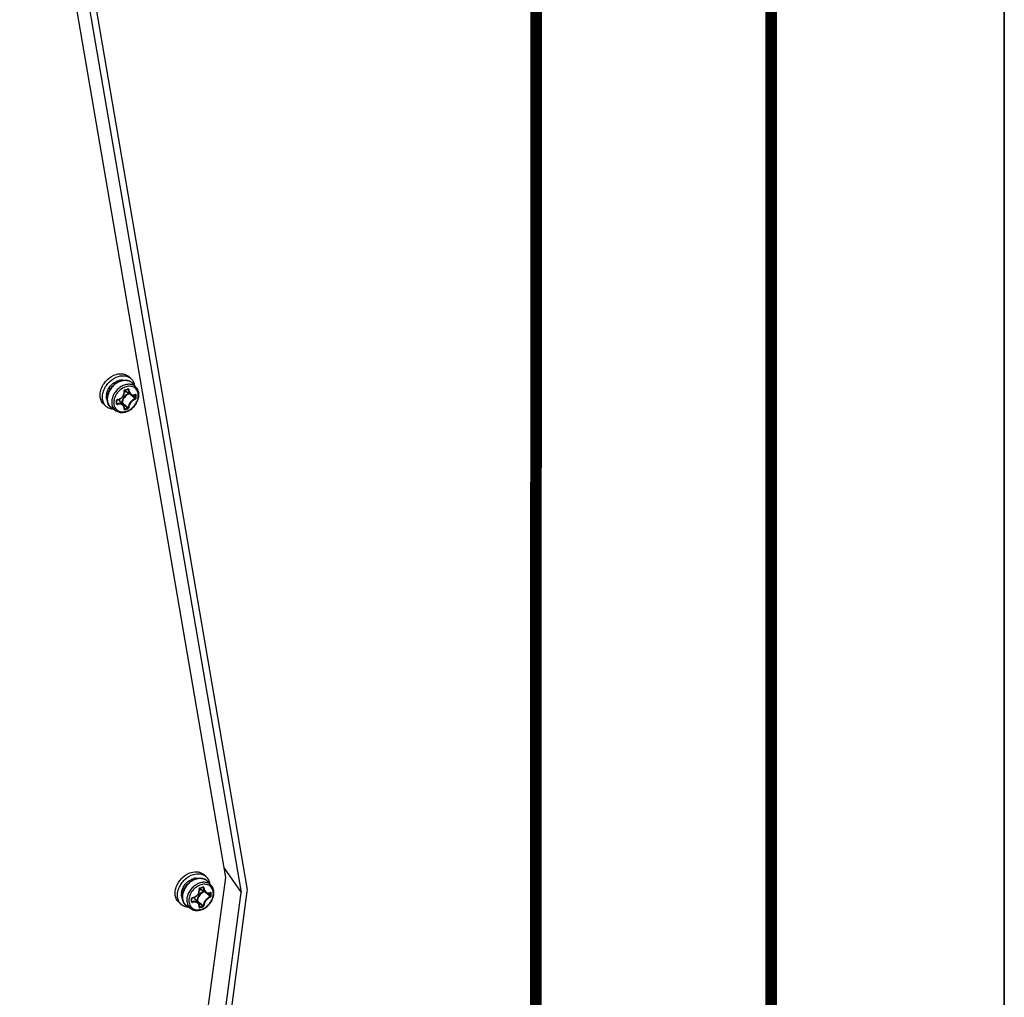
# Model space of a CAD drawing. Header units: millimetres. Extents: x 0 to 420, y 0 to 297.
# Tile 486 of 502: x 399 to 420, y 200 to 221. Entities that reach past the tile are written whole.
import ezdxf

# ---------------------------------------------------------------- set-up
doc = ezdxf.new("R2010")
doc.units = ezdxf.units.MM
doc.header["$LTSCALE"] = 23.1
doc.layers.get('0').update_dxf_attribs({"linetype": 'CONTINUOUS'})

msp = doc.modelspace()

# ---------------------------------------------------------------- linework, layer by layer
at = {"color": 7, "linetype": 'CONTINUOUS'}
for p, q in [((420, 297), (420, 0)), ((420, 0), (420, 297)), ((410, 287), (409.83, 10.109)), ((403.307, 202.371), (398.887, 228.115)), ((399.191, 227.937), (403.637, 202.045)), ((399.321, 228), (403.767, 202.104)), ((401.268, 213.066), (401.218, 213.109)), ((400.918, 212.982), (400.957, 212.966)), ((400.945, 212.958), (400.918, 212.982)), ((400.976, 212.978), (400.949, 213.001)), ((401.159, 212.82), (401.172, 212.824)), ((401.172, 212.824), (401.184, 212.827)), ((401.184, 212.827), (401.196, 212.831)), ((401.196, 212.831), (401.205, 212.833)), ((401.201, 212.832), (401.213, 212.826)), ((401.205, 212.833), (401.205, 212.834)), ((401.205, 212.834), (401.205, 212.833)), ((401.205, 212.834), (401.206, 212.834)), ((401.206, 212.834), (401.207, 212.834)), ((401.207, 212.834), (401.208, 212.833)), ((401.208, 212.833), (401.208, 212.833)), ((401.385, 212.875), (401.314, 212.956)), ((400.992, 212.609), (401.007, 212.613)), ((401.007, 212.613), (401.021, 212.618)), ((401.021, 212.618), (401.035, 212.624)), ((401.035, 212.624), (401.049, 212.632)), ((401.049, 212.632), (401.062, 212.641)), ((401.062, 212.641), (401.074, 212.651)), ((401.074, 212.651), (401.085, 212.662)), ((401.085, 212.662), (401.095, 212.674)), ((401.095, 212.674), (401.104, 212.687)), ((401.104, 212.687), (401.112, 212.7)), ((401.112, 212.7), (401.119, 212.714)), ((401.119, 212.714), (401.124, 212.728)), ((401.124, 212.728), (401.128, 212.743)), ((401.128, 212.743), (401.13, 212.758)), ((401.13, 212.806), (401.131, 212.808)), ((401.13, 212.804), (401.13, 212.806)), ((401.13, 212.803), (401.13, 212.804)), ((401.13, 212.801), (401.13, 212.803)), ((401.131, 212.789), (401.13, 212.801)), ((401.13, 212.758), (401.131, 212.774)), ((401.131, 212.808), (401.132, 212.809)), ((401.131, 212.774), (401.131, 212.789)), ((401.132, 212.809), (401.133, 212.81)), ((401.133, 212.81), (401.134, 212.812)), ((401.134, 212.812), (401.135, 212.813)), ((401.135, 212.813), (401.136, 212.813)), ((401.136, 212.813), (401.138, 212.814)), ((401.138, 212.814), (401.147, 212.817)), ((401.138, 212.814), (401.138, 212.814)), ((401.266, 212.72), (401.141, 212.798)), ((401.147, 212.817), (401.159, 212.82)), ((401.259, 212.724), (401.265, 212.719)), ((401.266, 212.72), (401.272, 212.716)), ((401.272, 212.716), (401.282, 212.712)), ((401.282, 212.712), (401.292, 212.709)), ((401.292, 212.709), (401.302, 212.707)), ((401.301, 212.707), (401.315, 212.695)), ((401.302, 212.707), (401.313, 212.706)), ((401.313, 212.706), (401.324, 212.707)), ((401.324, 212.707), (401.336, 212.708)), ((401.336, 212.708), (401.347, 212.711)), ((401.347, 212.711), (401.358, 212.715)), ((401.358, 212.715), (401.367, 212.719)), ((401.364, 212.718), (401.371, 212.714)), ((401.367, 212.719), (401.367, 212.719)), ((401.367, 212.719), (401.368, 212.719)), ((401.368, 212.719), (401.368, 212.719)), ((400.745, 212.461), (400.695, 212.505)), ((400.951, 212.373), (400.86, 212.432)), ((400.969, 212.599), (400.97, 212.6)), ((400.969, 212.597), (400.969, 212.599)), ((400.969, 212.596), (400.969, 212.597)), ((400.969, 212.586), (400.969, 212.596)), ((400.969, 212.572), (400.969, 212.586)), ((400.969, 212.559), (400.969, 212.572)), ((400.969, 212.546), (400.969, 212.559)), ((400.969, 212.529), (400.969, 212.546)), ((400.969, 212.537), (400.978, 212.524)), ((400.969, 212.529), (400.969, 212.529)), ((400.969, 212.528), (400.969, 212.529)), ((400.969, 212.527), (400.969, 212.528)), ((400.969, 212.528), (400.969, 212.528)), ((400.97, 212.6), (400.971, 212.602)), ((400.971, 212.602), (400.972, 212.603)), ((400.972, 212.603), (400.974, 212.605)), ((400.974, 212.605), (400.975, 212.606)), ((400.975, 212.606), (400.977, 212.606)), ((400.977, 212.606), (400.979, 212.607)), ((400.979, 212.607), (400.98, 212.607)), ((400.98, 212.607), (400.992, 212.609)), ((401.111, 212.493), (401.016, 212.605)), ((401.075, 212.546), (401.068, 212.544)), ((401.08, 212.534), (401.077, 212.533)), ((401.116, 212.485), (401.111, 212.493)), ((401.122, 212.476), (401.116, 212.485)), ((401.126, 212.466), (401.122, 212.476)), ((401.129, 212.456), (401.126, 212.466)), ((401.131, 212.445), (401.129, 212.456)), ((401.13, 212.414), (401.131, 212.423)), ((401.13, 212.42), (401.136, 212.412)), ((401.13, 212.413), (401.13, 212.414)), ((401.13, 212.413), (401.13, 212.413)), ((401.131, 212.434), (401.131, 212.445)), ((401.131, 212.423), (401.131, 212.434)), ((403.273, 202.568), (403.637, 202.045)), ((401.09, 185.958), (403.307, 202.371)), ((402.527, 202.307), (402.566, 202.291)), ((402.555, 202.283), (402.527, 202.307)), ((402.586, 202.303), (402.559, 202.326)), ((402.878, 202.391), (402.828, 202.434)), ((402.995, 202.2), (402.924, 202.281)), ((400.744, 179.56), (403.768, 202.066)), ((402.729, 202.039), (402.734, 202.053)), ((402.734, 202.053), (402.738, 202.068)), ((402.738, 202.068), (402.74, 202.083)), ((402.739, 202.128), (402.74, 202.129)), ((402.739, 202.126), (402.739, 202.128)), ((402.741, 202.114), (402.739, 202.126)), ((402.74, 202.131), (402.741, 202.132)), ((402.74, 202.129), (402.74, 202.131)), ((402.74, 202.083), (402.741, 202.098)), ((402.741, 202.132), (402.742, 202.134)), ((402.741, 202.098), (402.741, 202.114)), ((402.742, 202.134), (402.743, 202.135)), ((402.743, 202.135), (402.744, 202.137)), ((402.744, 202.137), (402.745, 202.138)), ((402.745, 202.138), (402.746, 202.138)), ((402.746, 202.138), (402.748, 202.139)), ((402.748, 202.139), (402.757, 202.142)), ((402.748, 202.139), (402.748, 202.139)), ((402.876, 202.045), (402.75, 202.123)), ((402.757, 202.142), (402.769, 202.145)), ((402.769, 202.145), (402.782, 202.148)), ((402.782, 202.148), (402.794, 202.152)), ((402.794, 202.152), (402.805, 202.156)), ((402.805, 202.156), (402.815, 202.158)), ((402.811, 202.157), (402.823, 202.151)), ((402.815, 202.158), (402.816, 202.159)), ((402.815, 202.159), (402.815, 202.158)), ((402.815, 202.158), (402.815, 202.158)), ((402.816, 202.159), (402.817, 202.158)), ((402.817, 202.158), (402.818, 202.158)), ((402.818, 202.158), (402.818, 202.158)), ((400.614, 179.543), (403.637, 202.045)), ((402.578, 201.921), (402.579, 201.922)), ((402.579, 201.91), (402.578, 201.921)), ((402.578, 201.854), (402.579, 201.871)), ((402.578, 201.854), (402.578, 201.854)), ((402.579, 201.853), (402.578, 201.854)), ((402.579, 201.924), (402.58, 201.925)), ((402.579, 201.922), (402.579, 201.924)), ((402.579, 201.897), (402.579, 201.91)), ((402.579, 201.884), (402.579, 201.897)), ((402.579, 201.871), (402.579, 201.884)), ((402.579, 201.862), (402.588, 201.849)), ((402.579, 201.852), (402.579, 201.853)), ((402.579, 201.853), (402.579, 201.853)), ((402.58, 201.925), (402.581, 201.927)), ((402.581, 201.927), (402.582, 201.928)), ((402.582, 201.928), (402.584, 201.93)), ((402.584, 201.93), (402.585, 201.931)), ((402.585, 201.931), (402.587, 201.931)), ((402.587, 201.931), (402.589, 201.932)), ((402.589, 201.932), (402.59, 201.932)), ((402.59, 201.932), (402.602, 201.934)), ((402.602, 201.934), (402.617, 201.938)), ((402.617, 201.938), (402.631, 201.943)), ((402.72, 201.818), (402.626, 201.93)), ((402.631, 201.943), (402.645, 201.949)), ((402.645, 201.949), (402.659, 201.957)), ((402.659, 201.957), (402.672, 201.966)), ((402.672, 201.966), (402.684, 201.976)), ((402.685, 201.871), (402.678, 201.869)), ((402.684, 201.976), (402.695, 201.987)), ((402.69, 201.859), (402.687, 201.858)), ((402.695, 201.987), (402.705, 201.999)), ((402.705, 201.999), (402.714, 202.011)), ((402.714, 202.011), (402.722, 202.025)), ((402.722, 202.025), (402.729, 202.039)), ((402.869, 202.049), (402.875, 202.044)), ((402.876, 202.045), (402.882, 202.041)), ((402.882, 202.041), (402.892, 202.037)), ((402.892, 202.037), (402.902, 202.034)), ((402.902, 202.034), (402.912, 202.032)), ((402.911, 202.032), (402.925, 202.02)), ((402.912, 202.032), (402.923, 202.031)), ((402.923, 202.031), (402.934, 202.031)), ((402.934, 202.031), (402.945, 202.033)), ((402.945, 202.033), (402.957, 202.036)), ((402.957, 202.036), (402.968, 202.04)), ((402.968, 202.04), (402.977, 202.044)), ((402.974, 202.042), (402.981, 202.039)), ((402.977, 202.044), (402.978, 202.044)), ((402.977, 202.044), (402.977, 202.044)), ((402.978, 202.044), (402.978, 202.044)), ((402.354, 201.786), (402.304, 201.83)), ((402.561, 201.698), (402.47, 201.757)), ((402.726, 201.81), (402.72, 201.818)), ((402.731, 201.801), (402.726, 201.81)), ((402.736, 201.791), (402.731, 201.801)), ((402.739, 201.781), (402.736, 201.791)), ((402.741, 201.77), (402.739, 201.781)), ((402.739, 201.738), (402.74, 201.739)), ((402.739, 201.738), (402.739, 201.738)), ((402.74, 201.739), (402.741, 201.747)), ((402.74, 201.744), (402.746, 201.737)), ((402.741, 201.759), (402.741, 201.77)), ((402.741, 201.747), (402.741, 201.759))]:
    msp.add_line(p, q, dxfattribs=at)
at = {"color": 7, "linetype": 'CONTINUOUS', "const_width": 0.25}
for points in [[(415, 5), (415, 292)], [(410, 287), (409.847, 9.923)]]:
    msp.add_lwpolyline(points, dxfattribs=at)
at = {"color": 7, "linetype": 'CONTINUOUS'}
for centre, radius, start, end in [((401.083, 212.758), 0.276, 99.1324, 105.2675), ((400.592, 214.844), 2.096, 285.1573, 287.0544), ((401.167, 212.826), 0.196, 50.211, 52.557), ((401.167, 212.826), 0.196, 47.2273, 50.2104), ((401.166, 212.825), 0.197, 41.5302, 47.2187), ((401.023, 212.688), 0.276, 172.9431, 179.0207), ((400.985, 212.591), 0.0224, 97.075, 105.672), ((400.936, 212.538), 0.105, 40.0114, 46.1574), ((401.195, 212.886), 0.104, 231.028, 232.4183), ((401.196, 212.887), 0.105, 232.4272, 238.2028), ((392.163, 201.98), 14.078, 49.4838, 49.7174), ((393.214, 203.209), 12.46, 49.156, 49.4876), ((392.705, 202.499), 13.345, 49.5063, 49.8209), ((401.312, 212.839), 0.128, 294.5694, 296.3793), ((399.826, 212.681), 1.545, 0.0047, 1.24), ((399.895, 212.681), 1.476, 358.7317, 0.0048), ((399.828, 212.68), 1.558, 0.0043, 1.2397), ((399.897, 212.68), 1.489, 358.7319, 0.0051), ((398.705, 212.558), 2.257, 0.0037, 0.857), ((398.817, 212.558), 2.145, 359.1208, 0.0036), ((400.966, 212.53), 0.00278, 350.9893, 359.0937), ((410.196, 223.255), 14.073, 229.6263, 229.9463), ((409.679, 222.743), 13.334, 229.8909, 230.2448), ((401.132, 212.415), 0.00339, 216.4082, 219.6472), ((400.754, 213.86), 1.498, 284.7858, 287.4177), ((408.788, 221.58), 11.885, 229.9448, 230.3357), ((400.753, 213.864), 1.516, 284.7881, 287.4102), ((408.409, 221.216), 11.348, 230.2437, 230.6438), ((402.693, 202.083), 0.276, 99.2521, 105.2657), ((402.777, 202.151), 0.196, 50.211, 52.557), ((402.777, 202.151), 0.196, 47.2273, 50.2104), ((402.776, 202.15), 0.197, 41.5302, 47.2187), ((402.805, 202.211), 0.104, 231.028, 232.4183), ((402.806, 202.211), 0.105, 232.4272, 238.2028), ((402.202, 204.169), 2.096, 285.1573, 287.0544), ((402.633, 202.013), 0.276, 172.9421, 179.0865), ((400.315, 201.882), 2.257, 0.0037, 0.857), ((400.427, 201.882), 2.145, 359.1208, 0.0036), ((402.576, 201.854), 0.00278, 350.9893, 359.0937), ((402.595, 201.915), 0.0224, 97.075, 105.672), ((402.546, 201.863), 0.105, 40.0114, 46.1574), ((411.806, 212.58), 14.073, 229.6263, 229.9463), ((411.289, 212.067), 13.334, 229.8909, 230.2448), ((393.773, 191.305), 14.078, 49.4838, 49.7174), ((394.824, 192.534), 12.46, 49.156, 49.4876), ((394.314, 191.824), 13.345, 49.5063, 49.8209), ((402.922, 202.164), 0.128, 294.5694, 296.3793), ((401.436, 202.006), 1.545, 0.0047, 1.24), ((401.504, 202.006), 1.476, 358.7317, 0.0048), ((401.438, 202.005), 1.558, 0.0043, 1.2397), ((401.507, 202.005), 1.489, 358.7319, 0.0051), ((402.742, 201.74), 0.00339, 216.4082, 219.6472), ((402.364, 203.185), 1.498, 284.7858, 287.4177), ((410.398, 210.905), 11.885, 229.9448, 230.3357), ((402.363, 203.189), 1.516, 284.7881, 287.4102), ((410.019, 210.54), 11.348, 230.2437, 230.6438)]:
    msp.add_arc(centre, radius, start, end, dxfattribs=at)
msp.add_ellipse((403.637, 202.045), major_axis=(0.102, 0.112), ratio=0.744608, start_param=-0.824426, end_param=-0.52772, dxfattribs=at)
for points, knots in [([(400.695, 212.505), (400.673, 212.524), (400.636, 212.571), (400.608, 212.661), (400.609, 212.761), (400.638, 212.863), (400.692, 212.961), (400.789, 213.073), (400.887, 213.133), (400.956, 213.154)], [0, 0, 0, 0, 0.104396, 0.214712, 0.334327, 0.463303, 0.598992, 0.737102, 1, 1, 1, 1]), ([(400.745, 212.461), (400.723, 212.48), (400.686, 212.528), (400.658, 212.618), (400.659, 212.717), (400.688, 212.82), (400.742, 212.918), (400.839, 213.03), (400.937, 213.09), (401.006, 213.11)], [0, 0, 0, 0, 0.104396, 0.214712, 0.334327, 0.463303, 0.598992, 0.737102, 1, 1, 1, 1]), ([(400.956, 213.154), (401.003, 213.167), (401.076, 213.174), (401.165, 213.147), (401.202, 213.124), (401.218, 213.109)], [0, 0, 0, 0, 0.524089, 0.765965, 1, 1, 1, 1]), ([(401.006, 213.11), (401.053, 213.124), (401.126, 213.131), (401.215, 213.104), (401.252, 213.08), (401.268, 213.066)], [0, 0, 0, 0, 0.524089, 0.765965, 1, 1, 1, 1]), ([(401.04, 213.031), (401.048, 213.032), (401.079, 213.036), (401.11, 213.033), (401.132, 213.027)], [0, 0, 0, 0, 0.260904, 1, 1, 1, 1]), ([(401.268, 213.066), (401.289, 213.048), (401.326, 213.002), (401.344, 212.946), (401.349, 212.917)], [0, 0, 0, 0, 0.486811, 1, 1, 1, 1]), ([(400.749, 212.722), (400.755, 212.774), (400.796, 212.875), (400.872, 212.953), (400.918, 212.982)], [0, 0, 0, 0, 0.489346, 1, 1, 1, 1]), ([(400.762, 212.63), (400.762, 212.698), (400.798, 212.804), (400.886, 212.915), (400.944, 212.96), (400.976, 212.978)], [0, 0, 0, 0, 0.484994, 0.744206, 1, 1, 1, 1]), ([(400.98, 212.974), (400.949, 212.956), (400.89, 212.91), (400.802, 212.799), (400.766, 212.693), (400.766, 212.624)], [0, 0, 0, 0, 0.256449, 0.516507, 1, 1, 1, 1]), ([(401.385, 212.875), (401.368, 212.895), (401.323, 212.928), (401.239, 212.946), (401.148, 212.934), (401.058, 212.893), (400.977, 212.829), (400.894, 212.722), (400.86, 212.622), (400.86, 212.557)], [0, 0, 0, 0, 0.104646, 0.214456, 0.334319, 0.464647, 0.602133, 0.741336, 1, 1, 1, 1]), ([(401.43, 212.701), (401.43, 212.733), (401.421, 212.782), (401.388, 212.835), (401.354, 212.867), (401.313, 212.888), (401.25, 212.903), (401.161, 212.893), (401.061, 212.843), (400.976, 212.761), (400.919, 212.66), (400.904, 212.585), (400.904, 212.549)], [0, 0, 0, 0, 0.116061, 0.170531, 0.224017, 0.278077, 0.33415, 0.455161, 0.589255, 0.730676, 0.870373, 1, 1, 1, 1]), ([(400.949, 213.001), (400.954, 213.003), (400.974, 213.013), (400.995, 213.021), (401.011, 213.025)], [0, 0, 0, 0, 0.255242, 1, 1, 1, 1]), ([(400.976, 212.978), (400.984, 212.983), (401.017, 213.001), (401.053, 213.014), (401.081, 213.02)], [0, 0, 0, 0, 0.257132, 1, 1, 1, 1]), ([(401.087, 213.018), (401.078, 213.015), (401.04, 213.005), (401.005, 212.989), (400.98, 212.974)], [0, 0, 0, 0, 0.242244, 1, 1, 1, 1]), ([(401.081, 213.02), (401.103, 213.025), (401.146, 213.03), (401.211, 213.022), (401.269, 212.998), (401.3, 212.971), (401.314, 212.956)], [0, 0, 0, 0, 0.266294, 0.518775, 0.761309, 1, 1, 1, 1]), ([(401.286, 212.982), (401.273, 212.992), (401.244, 213.009), (401.177, 213.028), (401.122, 213.025), (401.087, 213.018)], [0, 0, 0, 0, 0.235668, 0.47873, 1, 1, 1, 1]), ([(401.14, 212.821), (401.135, 212.82), (401.126, 212.813), (401.123, 212.801), (401.124, 212.796)], [0, 0, 0, 0, 0.497502, 1, 1, 1, 1]), ([(401.14, 212.821), (401.14, 212.82), (401.141, 212.817), (401.139, 212.814), (401.138, 212.814)], [0, 0, 0, 0, 0.627461, 1, 1, 1, 1]), ([(401.207, 212.841), (401.207, 212.84), (401.207, 212.838), (401.207, 212.835), (401.205, 212.834)], [0, 0, 0, 0, 0.317821, 1, 1, 1, 1]), ([(401.226, 212.826), (401.226, 212.83), (401.223, 212.838), (401.214, 212.842), (401.209, 212.841), (401.207, 212.841)], [0, 0, 0, 0, 0.506274, 0.74763, 1, 1, 1, 1]), ([(401.213, 212.826), (401.213, 212.827), (401.212, 212.83), (401.21, 212.832), (401.208, 212.833)], [0, 0, 0, 0, 0.26474, 1, 1, 1, 1]), ([(401.213, 212.826), (401.214, 212.804), (401.221, 212.772), (401.243, 212.738), (401.258, 212.725), (401.266, 212.72)], [0, 0, 0, 0, 0.53086, 0.77212, 1, 1, 1, 1]), ([(401.226, 212.826), (401.224, 212.825), (401.219, 212.825), (401.215, 212.825), (401.213, 212.826)], [0, 0, 0, 0, 0.535787, 1, 1, 1, 1]), ([(401.226, 212.826), (401.227, 212.806), (401.235, 212.77), (401.262, 212.733), (401.291, 212.717), (401.324, 212.71), (401.35, 212.716), (401.365, 212.723)], [0, 0, 0, 0, 0.278831, 0.524545, 0.640418, 0.756075, 1, 1, 1, 1]), ([(401.442, 212.715), (401.442, 212.745), (401.433, 212.803), (401.404, 212.854), (401.385, 212.875)], [0, 0, 0, 0, 0.512172, 1, 1, 1, 1]), ([(400.763, 212.602), (400.76, 212.609), (400.75, 212.638), (400.746, 212.669), (400.747, 212.693)], [0, 0, 0, 0, 0.24096, 1, 1, 1, 1]), ([(400.86, 212.432), (400.845, 212.442), (400.816, 212.467), (400.774, 212.531), (400.762, 212.591), (400.762, 212.63)], [0, 0, 0, 0, 0.241408, 0.48582, 1, 1, 1, 1]), ([(400.766, 212.624), (400.766, 212.586), (400.777, 212.528), (400.818, 212.466), (400.845, 212.442), (400.86, 212.432)], [0, 0, 0, 0, 0.517981, 0.760912, 1, 1, 1, 1]), ([(400.904, 212.549), (400.904, 212.517), (400.913, 212.468), (400.946, 212.414), (400.98, 212.383), (401.02, 212.362), (401.084, 212.347), (401.172, 212.356), (401.273, 212.407), (401.357, 212.489), (401.415, 212.589), (401.43, 212.665), (401.43, 212.701)], [0, 0, 0, 0, 0.116061, 0.170531, 0.224017, 0.278077, 0.33415, 0.455161, 0.589255, 0.730676, 0.870373, 1, 1, 1, 1]), ([(400.951, 212.373), (400.972, 212.358), (401.023, 212.338), (401.107, 212.334), (401.192, 212.356), (401.272, 212.401), (401.342, 212.464), (401.414, 212.564), (401.442, 212.656), (401.442, 212.715)], [0, 0, 0, 0, 0.11099, 0.226939, 0.3499, 0.479569, 0.613404, 0.747536, 1, 1, 1, 1]), ([(400.979, 212.612), (400.974, 212.611), (400.965, 212.605), (400.962, 212.596), (400.962, 212.591)], [0, 0, 0, 0, 0.515379, 1, 1, 1, 1]), ([(400.982, 212.613), (400.982, 212.611), (400.982, 212.61), (400.98, 212.607), (400.98, 212.607)], [0, 0, 0, 0, 0.653706, 1, 1, 1, 1]), ([(400.982, 212.613), (401.003, 212.615), (401.045, 212.63), (401.095, 212.673), (401.124, 212.732), (401.127, 212.776), (401.124, 212.796)], [0, 0, 0, 0, 0.248621, 0.503909, 0.756865, 1, 1, 1, 1]), ([(401.041, 212.576), (401.039, 212.58), (401.034, 212.595), (401.026, 212.608), (401.018, 212.617)], [0, 0, 0, 0, 0.256486, 1, 1, 1, 1]), ([(401.222, 212.747), (401.182, 212.73), (401.112, 212.673), (401.077, 212.588), (401.075, 212.546)], [0, 0, 0, 0, 0.508297, 1, 1, 1, 1]), ([(401.236, 212.739), (401.196, 212.724), (401.125, 212.669), (401.09, 212.586), (401.089, 212.544)], [0, 0, 0, 0, 0.506537, 1, 1, 1, 1]), ([(401.124, 212.796), (401.126, 212.797), (401.128, 212.798), (401.13, 212.8), (401.13, 212.801)], [0, 0, 0, 0, 0.636699, 1, 1, 1, 1]), ([(401.13, 212.794), (401.133, 212.792), (401.147, 212.784), (401.161, 212.78), (401.173, 212.778)], [0, 0, 0, 0, 0.245657, 1, 1, 1, 1]), ([(401.363, 212.635), (401.344, 212.628), (401.306, 212.606), (401.259, 212.558), (401.225, 212.502), (401.214, 212.461), (401.213, 212.441)], [0, 0, 0, 0, 0.240504, 0.508011, 0.771047, 1, 1, 1, 1]), ([(401.369, 212.622), (401.35, 212.616), (401.315, 212.594), (401.27, 212.549), (401.238, 212.497), (401.227, 212.457), (401.226, 212.439)], [0, 0, 0, 0, 0.240191, 0.508131, 0.771537, 1, 1, 1, 1]), ([(401.363, 212.635), (401.364, 212.636), (401.369, 212.639), (401.371, 212.644), (401.371, 212.648)], [0, 0, 0, 0, 0.22923, 1, 1, 1, 1]), ([(401.369, 212.623), (401.369, 212.626), (401.367, 212.631), (401.364, 212.634), (401.363, 212.635)], [0, 0, 0, 0, 0.765063, 1, 1, 1, 1]), ([(401.369, 212.724), (401.369, 212.724), (401.369, 212.722), (401.368, 212.72), (401.367, 212.719)], [0, 0, 0, 0, 0.311988, 1, 1, 1, 1]), ([(401.371, 212.714), (401.371, 212.715), (401.371, 212.717), (401.369, 212.719), (401.368, 212.719)], [0, 0, 0, 0, 0.299348, 1, 1, 1, 1]), ([(401.385, 212.714), (401.385, 212.718), (401.383, 212.725), (401.374, 212.727), (401.37, 212.725), (401.369, 212.724)], [0, 0, 0, 0, 0.501065, 0.7339, 1, 1, 1, 1]), ([(401.369, 212.622), (401.371, 212.623), (401.38, 212.629), (401.385, 212.639), (401.385, 212.647)], [0, 0, 0, 0, 0.23682, 1, 1, 1, 1]), ([(401.385, 212.714), (401.383, 212.713), (401.378, 212.712), (401.373, 212.713), (401.371, 212.714)], [0, 0, 0, 0, 0.519253, 1, 1, 1, 1]), ([(401.385, 212.647), (401.383, 212.646), (401.378, 212.645), (401.373, 212.647), (401.371, 212.648)], [0, 0, 0, 0, 0.514589, 1, 1, 1, 1]), ([(400.904, 212.403), (400.874, 212.404), (400.817, 212.414), (400.766, 212.443), (400.745, 212.461)], [0, 0, 0, 0, 0.513149, 1, 1, 1, 1]), ([(400.86, 212.557), (400.86, 212.52), (400.871, 212.465), (400.91, 212.405), (400.936, 212.382), (400.951, 212.373)], [0, 0, 0, 0, 0.517891, 0.760854, 1, 1, 1, 1]), ([(400.962, 212.591), (400.963, 212.591), (400.965, 212.592), (400.969, 212.594), (400.969, 212.596)], [0, 0, 0, 0, 0.337798, 1, 1, 1, 1]), ([(400.962, 212.525), (400.963, 212.525), (400.965, 212.525), (400.968, 212.527), (400.968, 212.529)], [0, 0, 0, 0, 0.320164, 1, 1, 1, 1]), ([(400.962, 212.525), (400.962, 212.522), (400.963, 212.518), (400.969, 212.511), (400.977, 212.51), (400.982, 212.511)], [0, 0, 0, 0, 0.242796, 0.480959, 1, 1, 1, 1]), ([(400.969, 212.527), (400.97, 212.526), (400.973, 212.524), (400.977, 212.524), (400.978, 212.524)], [0, 0, 0, 0, 0.481244, 1, 1, 1, 1]), ([(401.111, 212.493), (401.104, 212.501), (401.086, 212.515), (401.054, 212.527), (401.017, 212.53), (400.991, 212.527), (400.978, 212.524)], [0, 0, 0, 0, 0.220991, 0.459498, 0.719842, 1, 1, 1, 1]), ([(400.982, 212.511), (400.982, 212.513), (400.981, 212.518), (400.979, 212.522), (400.978, 212.524)], [0, 0, 0, 0, 0.525808, 1, 1, 1, 1]), ([(401.124, 212.41), (401.127, 212.426), (401.126, 212.451), (401.11, 212.48), (401.085, 212.503), (401.04, 212.518), (401.002, 212.515), (400.982, 212.511)], [0, 0, 0, 0, 0.233033, 0.345382, 0.460439, 0.711705, 1, 1, 1, 1]), ([(401.075, 212.546), (401.078, 212.547), (401.082, 212.547), (401.087, 212.546), (401.089, 212.544)], [0, 0, 0, 0, 0.52676, 1, 1, 1, 1]), ([(401.075, 212.546), (401.075, 212.544), (401.076, 212.539), (401.078, 212.535), (401.08, 212.534)], [0, 0, 0, 0, 0.522055, 1, 1, 1, 1]), ([(401.08, 212.534), (401.083, 212.535), (401.087, 212.539), (401.088, 212.543), (401.089, 212.544)], [0, 0, 0, 0, 0.759447, 1, 1, 1, 1]), ([(401.124, 212.409), (401.125, 212.41), (401.127, 212.41), (401.129, 212.412), (401.13, 212.414)], [0, 0, 0, 0, 0.302268, 1, 1, 1, 1]), ([(401.124, 212.41), (401.124, 212.408), (401.124, 212.404), (401.129, 212.397), (401.136, 212.397), (401.14, 212.398)], [0, 0, 0, 0, 0.250804, 0.476639, 1, 1, 1, 1]), ([(401.131, 212.412), (401.131, 212.412), (401.133, 212.411), (401.135, 212.411), (401.136, 212.412)], [0, 0, 0, 0, 0.218072, 1, 1, 1, 1]), ([(401.14, 212.398), (401.14, 212.4), (401.14, 212.405), (401.138, 212.41), (401.136, 212.412)], [0, 0, 0, 0, 0.509293, 1, 1, 1, 1]), ([(401.202, 212.431), (401.203, 212.431), (401.208, 212.433), (401.212, 212.437), (401.213, 212.441)], [0, 0, 0, 0, 0.267515, 1, 1, 1, 1]), ([(401.207, 212.417), (401.207, 212.419), (401.206, 212.425), (401.204, 212.429), (401.202, 212.431)], [0, 0, 0, 0, 0.505426, 1, 1, 1, 1]), ([(401.207, 212.417), (401.209, 212.418), (401.218, 212.422), (401.226, 212.432), (401.226, 212.439)], [0, 0, 0, 0, 0.259636, 1, 1, 1, 1]), ([(401.226, 212.439), (401.223, 212.438), (401.218, 212.438), (401.214, 212.44), (401.213, 212.441)], [0, 0, 0, 0, 0.766641, 1, 1, 1, 1]), ([(402.304, 201.83), (402.283, 201.848), (402.246, 201.896), (402.218, 201.986), (402.219, 202.086), (402.248, 202.188), (402.302, 202.286), (402.398, 202.398), (402.497, 202.458), (402.566, 202.478)], [0, 0, 0, 0, 0.104396, 0.214712, 0.334327, 0.463303, 0.598992, 0.737102, 1, 1, 1, 1]), ([(402.566, 202.478), (402.613, 202.492), (402.686, 202.499), (402.775, 202.472), (402.812, 202.448), (402.828, 202.434)], [0, 0, 0, 0, 0.524089, 0.765965, 1, 1, 1, 1]), ([(402.354, 201.786), (402.333, 201.805), (402.296, 201.853), (402.268, 201.942), (402.269, 202.042), (402.298, 202.145), (402.352, 202.243), (402.448, 202.355), (402.547, 202.415), (402.616, 202.435)], [0, 0, 0, 0, 0.104396, 0.214712, 0.334327, 0.463303, 0.598992, 0.737102, 1, 1, 1, 1]), ([(402.359, 202.047), (402.365, 202.098), (402.406, 202.2), (402.482, 202.278), (402.527, 202.307)], [0, 0, 0, 0, 0.489346, 1, 1, 1, 1]), ([(402.372, 201.955), (402.372, 202.023), (402.408, 202.129), (402.496, 202.24), (402.554, 202.285), (402.586, 202.303)], [0, 0, 0, 0, 0.484994, 0.744206, 1, 1, 1, 1]), ([(402.59, 202.299), (402.559, 202.281), (402.5, 202.235), (402.412, 202.124), (402.376, 202.017), (402.376, 201.949)], [0, 0, 0, 0, 0.256449, 0.516507, 1, 1, 1, 1]), ([(402.995, 202.2), (402.978, 202.219), (402.933, 202.252), (402.849, 202.271), (402.758, 202.258), (402.668, 202.218), (402.587, 202.153), (402.504, 202.047), (402.47, 201.947), (402.47, 201.882)], [0, 0, 0, 0, 0.104646, 0.214456, 0.334319, 0.464647, 0.602133, 0.741336, 1, 1, 1, 1]), ([(402.559, 202.326), (402.564, 202.328), (402.584, 202.338), (402.605, 202.345), (402.621, 202.35)], [0, 0, 0, 0, 0.255242, 1, 1, 1, 1]), ([(402.586, 202.303), (402.594, 202.308), (402.627, 202.326), (402.663, 202.339), (402.69, 202.345)], [0, 0, 0, 0, 0.257122, 1, 1, 1, 1]), ([(402.697, 202.342), (402.688, 202.34), (402.65, 202.33), (402.615, 202.314), (402.59, 202.299)], [0, 0, 0, 0, 0.242243, 1, 1, 1, 1]), ([(402.616, 202.435), (402.663, 202.448), (402.736, 202.456), (402.825, 202.429), (402.862, 202.405), (402.878, 202.391)], [0, 0, 0, 0, 0.524089, 0.765965, 1, 1, 1, 1]), ([(402.649, 202.356), (402.657, 202.357), (402.688, 202.361), (402.72, 202.358), (402.742, 202.352)], [0, 0, 0, 0, 0.260973, 1, 1, 1, 1]), ([(402.69, 202.345), (402.712, 202.35), (402.756, 202.355), (402.821, 202.347), (402.879, 202.322), (402.91, 202.296), (402.924, 202.281)], [0, 0, 0, 0, 0.266307, 0.518791, 0.761319, 1, 1, 1, 1]), ([(402.896, 202.307), (402.883, 202.316), (402.854, 202.333), (402.787, 202.353), (402.732, 202.35), (402.697, 202.342)], [0, 0, 0, 0, 0.235669, 0.478731, 1, 1, 1, 1]), ([(402.878, 202.391), (402.899, 202.373), (402.936, 202.326), (402.954, 202.271), (402.959, 202.242)], [0, 0, 0, 0, 0.486811, 1, 1, 1, 1]), ([(403.04, 202.026), (403.04, 202.058), (403.031, 202.107), (402.997, 202.16), (402.964, 202.191), (402.923, 202.213), (402.86, 202.228), (402.771, 202.218), (402.671, 202.167), (402.586, 202.086), (402.529, 201.985), (402.513, 201.91), (402.513, 201.874)], [0, 0, 0, 0, 0.116061, 0.170531, 0.224017, 0.278077, 0.33415, 0.455161, 0.589255, 0.730676, 0.870373, 1, 1, 1, 1]), ([(402.592, 201.938), (402.613, 201.94), (402.655, 201.955), (402.705, 201.998), (402.734, 202.057), (402.737, 202.101), (402.734, 202.121)], [0, 0, 0, 0, 0.248621, 0.503909, 0.756865, 1, 1, 1, 1]), ([(402.832, 202.072), (402.792, 202.055), (402.722, 201.998), (402.687, 201.913), (402.685, 201.871)], [0, 0, 0, 0, 0.508297, 1, 1, 1, 1]), ([(402.846, 202.063), (402.806, 202.049), (402.735, 201.994), (402.7, 201.911), (402.698, 201.869)], [0, 0, 0, 0, 0.506537, 1, 1, 1, 1]), ([(402.75, 202.146), (402.745, 202.145), (402.736, 202.138), (402.733, 202.126), (402.734, 202.121)], [0, 0, 0, 0, 0.497502, 1, 1, 1, 1]), ([(402.734, 202.121), (402.736, 202.122), (402.738, 202.123), (402.74, 202.125), (402.74, 202.126)], [0, 0, 0, 0, 0.636699, 1, 1, 1, 1]), ([(402.74, 202.118), (402.743, 202.116), (402.757, 202.109), (402.771, 202.105), (402.783, 202.103)], [0, 0, 0, 0, 0.245657, 1, 1, 1, 1]), ([(402.75, 202.146), (402.75, 202.145), (402.75, 202.142), (402.749, 202.139), (402.748, 202.139)], [0, 0, 0, 0, 0.627461, 1, 1, 1, 1]), ([(402.817, 202.165), (402.817, 202.165), (402.817, 202.162), (402.817, 202.16), (402.815, 202.159)], [0, 0, 0, 0, 0.317821, 1, 1, 1, 1]), ([(402.836, 202.151), (402.836, 202.155), (402.833, 202.163), (402.824, 202.167), (402.819, 202.166), (402.817, 202.165)], [0, 0, 0, 0, 0.506274, 0.74763, 1, 1, 1, 1]), ([(402.823, 202.151), (402.823, 202.152), (402.822, 202.155), (402.82, 202.157), (402.818, 202.158)], [0, 0, 0, 0, 0.26474, 1, 1, 1, 1]), ([(402.823, 202.151), (402.824, 202.129), (402.83, 202.097), (402.853, 202.063), (402.868, 202.05), (402.876, 202.045)], [0, 0, 0, 0, 0.53086, 0.77212, 1, 1, 1, 1]), ([(402.836, 202.151), (402.834, 202.15), (402.829, 202.15), (402.825, 202.15), (402.823, 202.151)], [0, 0, 0, 0, 0.535787, 1, 1, 1, 1]), ([(402.836, 202.151), (402.837, 202.131), (402.844, 202.095), (402.872, 202.058), (402.901, 202.042), (402.934, 202.035), (402.959, 202.041), (402.975, 202.048)], [0, 0, 0, 0, 0.278831, 0.524545, 0.640418, 0.756075, 1, 1, 1, 1]), ([(403.052, 202.04), (403.052, 202.069), (403.043, 202.127), (403.014, 202.179), (402.995, 202.2)], [0, 0, 0, 0, 0.512172, 1, 1, 1, 1]), ([(402.373, 201.927), (402.37, 201.933), (402.36, 201.963), (402.356, 201.994), (402.357, 202.018)], [0, 0, 0, 0, 0.240989, 1, 1, 1, 1]), ([(402.47, 201.757), (402.455, 201.767), (402.426, 201.792), (402.384, 201.856), (402.372, 201.915), (402.372, 201.955)], [0, 0, 0, 0, 0.241408, 0.48582, 1, 1, 1, 1]), ([(402.376, 201.949), (402.376, 201.911), (402.387, 201.853), (402.428, 201.791), (402.455, 201.767), (402.47, 201.757)], [0, 0, 0, 0, 0.517981, 0.760912, 1, 1, 1, 1]), ([(402.47, 201.882), (402.47, 201.845), (402.481, 201.789), (402.52, 201.73), (402.546, 201.707), (402.561, 201.698)], [0, 0, 0, 0, 0.517891, 0.760854, 1, 1, 1, 1]), ([(402.513, 201.874), (402.513, 201.841), (402.523, 201.793), (402.556, 201.739), (402.59, 201.708), (402.63, 201.687), (402.694, 201.671), (402.782, 201.681), (402.883, 201.732), (402.967, 201.813), (403.025, 201.914), (403.04, 201.99), (403.04, 202.026)], [0, 0, 0, 0, 0.116061, 0.170531, 0.224017, 0.278077, 0.33415, 0.455161, 0.589255, 0.730676, 0.870373, 1, 1, 1, 1]), ([(402.561, 201.698), (402.582, 201.683), (402.633, 201.662), (402.717, 201.659), (402.802, 201.681), (402.882, 201.725), (402.952, 201.789), (403.024, 201.889), (403.052, 201.981), (403.052, 202.04)], [0, 0, 0, 0, 0.11099, 0.226939, 0.3499, 0.479569, 0.613404, 0.747536, 1, 1, 1, 1]), ([(402.589, 201.937), (402.584, 201.936), (402.575, 201.93), (402.572, 201.921), (402.572, 201.916)], [0, 0, 0, 0, 0.515379, 1, 1, 1, 1]), ([(402.572, 201.916), (402.573, 201.916), (402.575, 201.917), (402.578, 201.919), (402.578, 201.921)], [0, 0, 0, 0, 0.337798, 1, 1, 1, 1]), ([(402.572, 201.849), (402.572, 201.85), (402.575, 201.85), (402.578, 201.852), (402.578, 201.854)], [0, 0, 0, 0, 0.320164, 1, 1, 1, 1]), ([(402.572, 201.849), (402.572, 201.847), (402.573, 201.843), (402.579, 201.835), (402.587, 201.835), (402.592, 201.836)], [0, 0, 0, 0, 0.242796, 0.480959, 1, 1, 1, 1]), ([(402.579, 201.852), (402.58, 201.851), (402.583, 201.849), (402.587, 201.848), (402.588, 201.849)], [0, 0, 0, 0, 0.481244, 1, 1, 1, 1]), ([(402.72, 201.818), (402.714, 201.826), (402.696, 201.84), (402.664, 201.852), (402.627, 201.855), (402.601, 201.852), (402.588, 201.849)], [0, 0, 0, 0, 0.220991, 0.459498, 0.719842, 1, 1, 1, 1]), ([(402.592, 201.836), (402.592, 201.838), (402.591, 201.843), (402.589, 201.847), (402.588, 201.849)], [0, 0, 0, 0, 0.525808, 1, 1, 1, 1]), ([(402.592, 201.938), (402.592, 201.936), (402.592, 201.934), (402.59, 201.932), (402.59, 201.932)], [0, 0, 0, 0, 0.653706, 1, 1, 1, 1]), ([(402.651, 201.901), (402.649, 201.905), (402.644, 201.919), (402.636, 201.933), (402.628, 201.942)], [0, 0, 0, 0, 0.256486, 1, 1, 1, 1]), ([(402.685, 201.871), (402.688, 201.872), (402.692, 201.872), (402.697, 201.87), (402.698, 201.869)], [0, 0, 0, 0, 0.52676, 1, 1, 1, 1]), ([(402.685, 201.871), (402.685, 201.869), (402.686, 201.864), (402.688, 201.86), (402.69, 201.859)], [0, 0, 0, 0, 0.522055, 1, 1, 1, 1]), ([(402.69, 201.859), (402.693, 201.86), (402.697, 201.864), (402.698, 201.868), (402.698, 201.869)], [0, 0, 0, 0, 0.759447, 1, 1, 1, 1]), ([(402.973, 201.96), (402.954, 201.953), (402.916, 201.93), (402.869, 201.883), (402.835, 201.827), (402.824, 201.785), (402.823, 201.766)], [0, 0, 0, 0, 0.240504, 0.508011, 0.771047, 1, 1, 1, 1]), ([(402.978, 201.947), (402.96, 201.941), (402.924, 201.919), (402.88, 201.874), (402.848, 201.821), (402.837, 201.782), (402.836, 201.764)], [0, 0, 0, 0, 0.240191, 0.508131, 0.771537, 1, 1, 1, 1]), ([(402.973, 201.96), (402.974, 201.96), (402.978, 201.964), (402.981, 201.969), (402.981, 201.973)], [0, 0, 0, 0, 0.22923, 1, 1, 1, 1]), ([(402.979, 201.947), (402.979, 201.951), (402.977, 201.956), (402.974, 201.959), (402.973, 201.96)], [0, 0, 0, 0, 0.765063, 1, 1, 1, 1]), ([(402.979, 202.049), (402.979, 202.049), (402.979, 202.047), (402.978, 202.044), (402.977, 202.044)], [0, 0, 0, 0, 0.311988, 1, 1, 1, 1]), ([(402.995, 202.038), (402.995, 202.042), (402.993, 202.049), (402.984, 202.051), (402.98, 202.05), (402.978, 202.049)], [0, 0, 0, 0, 0.501065, 0.7339, 1, 1, 1, 1]), ([(402.981, 202.039), (402.981, 202.04), (402.98, 202.042), (402.979, 202.044), (402.978, 202.044)], [0, 0, 0, 0, 0.299348, 1, 1, 1, 1]), ([(402.978, 201.947), (402.981, 201.948), (402.989, 201.954), (402.995, 201.964), (402.995, 201.972)], [0, 0, 0, 0, 0.23682, 1, 1, 1, 1]), ([(402.995, 202.038), (402.993, 202.037), (402.988, 202.037), (402.983, 202.038), (402.981, 202.039)], [0, 0, 0, 0, 0.519253, 1, 1, 1, 1]), ([(402.995, 201.972), (402.993, 201.971), (402.988, 201.97), (402.983, 201.971), (402.981, 201.973)], [0, 0, 0, 0, 0.514589, 1, 1, 1, 1]), ([(402.514, 201.728), (402.484, 201.729), (402.426, 201.739), (402.376, 201.768), (402.354, 201.786)], [0, 0, 0, 0, 0.513149, 1, 1, 1, 1]), ([(402.734, 201.734), (402.737, 201.75), (402.736, 201.776), (402.72, 201.805), (402.695, 201.828), (402.65, 201.843), (402.612, 201.84), (402.592, 201.836)], [0, 0, 0, 0, 0.233033, 0.345382, 0.460439, 0.711705, 1, 1, 1, 1]), ([(402.734, 201.734), (402.735, 201.734), (402.737, 201.735), (402.739, 201.737), (402.74, 201.739)], [0, 0, 0, 0, 0.302268, 1, 1, 1, 1]), ([(402.734, 201.734), (402.734, 201.732), (402.734, 201.728), (402.739, 201.721), (402.746, 201.721), (402.75, 201.722)], [0, 0, 0, 0, 0.250804, 0.476639, 1, 1, 1, 1]), ([(402.741, 201.737), (402.741, 201.736), (402.743, 201.736), (402.745, 201.736), (402.746, 201.737)], [0, 0, 0, 0, 0.218072, 1, 1, 1, 1]), ([(402.75, 201.722), (402.75, 201.725), (402.75, 201.73), (402.748, 201.735), (402.746, 201.737)], [0, 0, 0, 0, 0.509293, 1, 1, 1, 1]), ([(402.812, 201.756), (402.813, 201.756), (402.818, 201.758), (402.822, 201.762), (402.823, 201.766)], [0, 0, 0, 0, 0.267515, 1, 1, 1, 1]), ([(402.817, 201.742), (402.817, 201.744), (402.816, 201.749), (402.814, 201.754), (402.812, 201.756)], [0, 0, 0, 0, 0.505426, 1, 1, 1, 1]), ([(402.817, 201.742), (402.819, 201.743), (402.828, 201.747), (402.836, 201.756), (402.836, 201.764)], [0, 0, 0, 0, 0.259636, 1, 1, 1, 1]), ([(402.836, 201.764), (402.833, 201.762), (402.827, 201.763), (402.824, 201.765), (402.823, 201.766)], [0, 0, 0, 0, 0.766641, 1, 1, 1, 1])]:
    msp.add_open_spline(points, degree=3, knots=knots, dxfattribs=at)
for points in [[(401.13, 212.413), (401.13, 212.412), (401.131, 212.412), (401.131, 212.412)], [(402.739, 201.738), (402.74, 201.737), (402.74, 201.737), (402.741, 201.737)]]:
    msp.add_open_spline(points, degree=3, dxfattribs=at)

doc.saveas('drawing.dxf')
